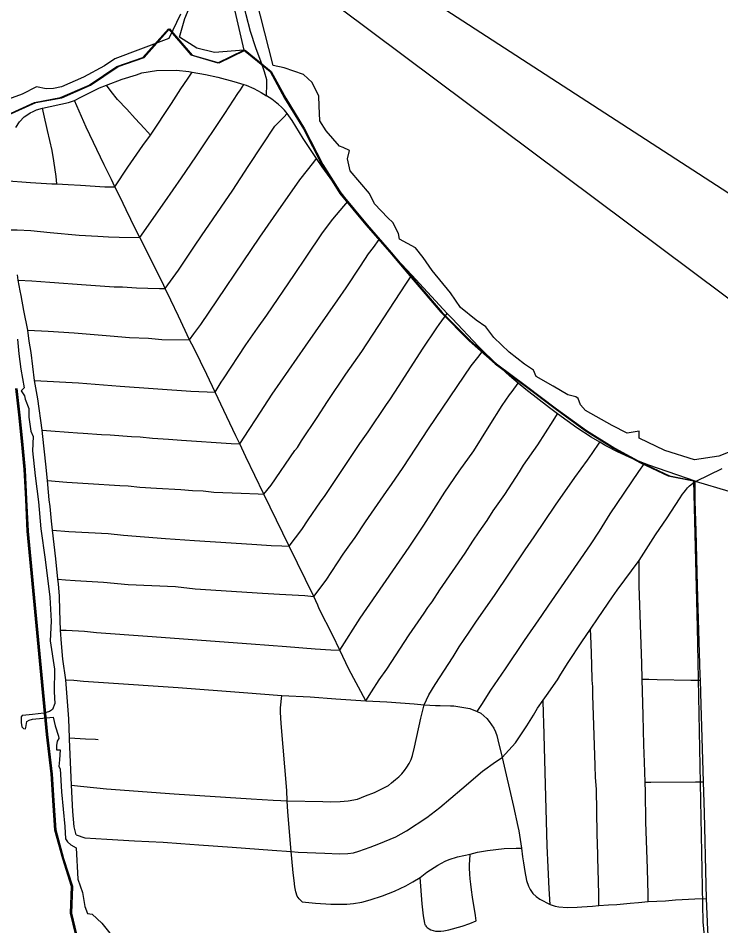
# Model space of a CAD drawing. Extents: x 0 to 34, y 0 to 22.
# Drawn here: x 6.4966 to 6.7525, y 16.6587 to 16.9895 of the extents above; entities that cross this region are included whole.
import ezdxf

# ---------------------------------------------------------------- set-up
doc = ezdxf.new("R2010")
doc.units = 0
for name, color, linetype in [('GM_X_City_Street', 7, 'Continuous'), ('GM_X_Corporation', 7, 'Continuous'), ('GM_X_County_Road', 7, 'Continuous'), ('GM_X_Major_Lake', 7, 'Continuous'), ('SH_Text', 7, 'Continuous')]:
    doc.layers.add(name, color=color, linetype=linetype)

msp = doc.modelspace()

# ---------------------------------------------------------------- linework, layer by layer
at = {"layer": 'GM_X_City_Street'}
for points in [[(6.5172, 16.95945), (6.5195, 16.96071), (6.52627, 16.96411), (6.52878, 16.9651), (6.53451, 16.9672), (6.53968, 16.96885), (6.54172, 16.96956), (6.54701, 16.97041), (6.55428, 16.97049), (6.55876, 16.96997), (6.56002, 16.96976), (6.56483, 16.96895), (6.56929, 16.96801), (6.57521, 16.96638), (6.57879, 16.96526), (6.57962, 16.965), (6.58245, 16.96383), (6.58515, 16.9624), (6.58706, 16.96117)], [(6.53188, 16.92804), (6.53652, 16.93512), (6.54202, 16.94304), (6.54484, 16.94684), (6.55253, 16.95837), (6.55589, 16.96375), (6.55829, 16.96724), (6.56002, 16.96976)], [(6.54484, 16.94684), (6.5426, 16.94926), (6.53921, 16.95294), (6.53615, 16.95629), (6.53284, 16.95977), (6.53056, 16.96276), (6.52878, 16.9651)], [(6.54098, 16.90952), (6.55, 16.92249), (6.55609, 16.93123), (6.56136, 16.93893), (6.57184, 16.95469), (6.57669, 16.96199), (6.57757, 16.96336), (6.57879, 16.96526)], [(6.49574, 16.9496), (6.49708, 16.95163), (6.49888, 16.9535), (6.49976, 16.95416), (6.50103, 16.95502), (6.50214, 16.95546), (6.50327, 16.95602), (6.50551, 16.95672), (6.515, 16.95877), (6.5172, 16.95945)], [(6.51074, 16.92904), (6.51048, 16.93176), (6.5096, 16.93746), (6.50898, 16.94125), (6.50726, 16.94848), (6.506, 16.95442), (6.50551, 16.95672)], [(6.62326, 16.74073), (6.61708, 16.75222), (6.6138, 16.75912), (6.61128, 16.76443), (6.60629, 16.77418), (6.60576, 16.77554), (6.60425, 16.77874), (6.59533, 16.79707), (6.58612, 16.81605), (6.57956, 16.82958), (6.57734, 16.83429), (6.57595, 16.83726), (6.57152, 16.84643), (6.56839, 16.85313), (6.56537, 16.85957), (6.56067, 16.86914), (6.55898, 16.87223), (6.555, 16.88092), (6.5522, 16.88667), (6.55018, 16.89091), (6.54923, 16.89319), (6.54098, 16.90952), (6.53941, 16.91257), (6.53593, 16.91964), (6.53377, 16.9242), (6.53188, 16.92804), (6.5306, 16.93064), (6.52794, 16.93603), (6.52146, 16.94977), (6.5172, 16.95945)], [(6.55018, 16.89091), (6.55501, 16.89758), (6.56084, 16.90638), (6.56345, 16.91014), (6.57484, 16.92682), (6.58034, 16.93545), (6.58562, 16.94329), (6.59006, 16.95011), (6.59343, 16.95339), (6.59458, 16.95473)], [(6.55898, 16.87223), (6.56065, 16.87445), (6.56317, 16.87779), (6.58461, 16.90963), (6.5896, 16.91677), (6.59916, 16.93053), (6.60426, 16.93704), (6.60531, 16.93838)], [(6.4893, 16.93064), (6.49156, 16.93029), (6.50117, 16.92963), (6.50894, 16.92912), (6.51074, 16.92904), (6.51489, 16.92887), (6.51936, 16.92855), (6.52815, 16.92804), (6.52937, 16.92804), (6.53188, 16.92804)], [(6.56839, 16.85313), (6.57062, 16.85677), (6.57139, 16.85803), (6.57959, 16.87047), (6.58375, 16.87648), (6.58721, 16.8812), (6.5973, 16.896), (6.60154, 16.90238), (6.60749, 16.91125), (6.61119, 16.91618), (6.61521, 16.9209), (6.61672, 16.92267)], [(6.49054, 16.91225), (6.49341, 16.91235), (6.49626, 16.91235), (6.5012, 16.91205), (6.50827, 16.91133), (6.51882, 16.91041), (6.52569, 16.91), (6.52958, 16.9098), (6.53337, 16.9097), (6.54098, 16.90952)], [(6.57734, 16.83429), (6.58072, 16.83959), (6.58332, 16.8434), (6.58918, 16.85246), (6.60123, 16.86997), (6.61305, 16.88686), (6.61609, 16.89124), (6.62125, 16.89911), (6.62426, 16.90355), (6.62601, 16.90591), (6.62814, 16.90879)], [(6.51775, 16.6918), (6.51698, 16.69474), (6.51659, 16.70038), (6.51608, 16.70997), (6.51534, 16.72672), (6.51529, 16.72718), (6.51505, 16.73417), (6.51396, 16.74837), (6.51287, 16.75584), (6.51246, 16.76155), (6.51211, 16.76643), (6.51186, 16.7736), (6.51171, 16.77882), (6.51132, 16.78334), (6.51114, 16.78499), (6.51032, 16.79237), (6.50918, 16.80286), (6.50882, 16.8062), (6.50824, 16.81153), (6.50787, 16.81399), (6.50764, 16.81673), (6.50727, 16.82096), (6.50676, 16.82693), (6.50565, 16.83707), (6.50535, 16.83934), (6.50375, 16.85071), (6.50264, 16.85743), (6.5014, 16.86757), (6.50065, 16.87179), (6.50018, 16.87582), (6.49869, 16.88292), (6.4977, 16.88837), (6.49741, 16.89012), (6.49669, 16.89401), (6.49638, 16.89596)], [(6.49669, 16.89401), (6.50164, 16.89375), (6.50816, 16.89329), (6.5214, 16.89234), (6.53162, 16.89154), (6.5346, 16.89156), (6.53973, 16.89115), (6.54387, 16.89102), (6.54813, 16.89095), (6.55018, 16.89091)], [(6.58612, 16.81605), (6.58874, 16.81933), (6.59742, 16.83188), (6.5983, 16.83298), (6.59982, 16.83548), (6.60556, 16.84399), (6.60927, 16.8498), (6.61597, 16.85973), (6.62173, 16.86793), (6.63782, 16.89252), (6.63995, 16.89578)], [(6.59533, 16.79707), (6.59988, 16.80312), (6.60219, 16.80661), (6.60672, 16.81315), (6.60847, 16.81552), (6.61091, 16.81921), (6.6211, 16.83449), (6.62414, 16.83873), (6.63076, 16.84872), (6.63198, 16.85042), (6.63544, 16.85564), (6.64384, 16.86886), (6.64906, 16.87656), (6.64994, 16.87777), (6.6529, 16.88187)], [(6.50018, 16.87582), (6.50752, 16.87545), (6.51708, 16.87475), (6.52436, 16.87414), (6.5302, 16.87373), (6.53717, 16.87312), (6.54414, 16.87281), (6.54897, 16.87239), (6.55898, 16.87223)], [(6.60425, 16.77874), (6.60875, 16.78469), (6.61497, 16.79415), (6.61747, 16.79753), (6.61932, 16.80023), (6.62315, 16.80593), (6.63082, 16.817), (6.63256, 16.81946), (6.63684, 16.82574), (6.64603, 16.83984), (6.66163, 16.86274), (6.66446, 16.86641), (6.66588, 16.86826)], [(6.50264, 16.85743), (6.51863, 16.85651), (6.52771, 16.85579), (6.53373, 16.8554), (6.55951, 16.85355), (6.56839, 16.85313)], [(6.6138, 16.75912), (6.62116, 16.7708), (6.63902, 16.79671), (6.64436, 16.80469), (6.64797, 16.81043), (6.65196, 16.81678), (6.65725, 16.82432), (6.66262, 16.83181), (6.66818, 16.84076), (6.67293, 16.84835), (6.67553, 16.85215), (6.67648, 16.85339), (6.67877, 16.85642)], [(6.62326, 16.74073), (6.62533, 16.74394), (6.62815, 16.7483), (6.63084, 16.75227), (6.63908, 16.76469), (6.6445, 16.77261), (6.64583, 16.77467), (6.64687, 16.77612), (6.64742, 16.7767), (6.65016, 16.78118), (6.6594, 16.79452), (6.66217, 16.79886), (6.66452, 16.80223), (6.66747, 16.80645), (6.66964, 16.80991), (6.67387, 16.81593), (6.67925, 16.82413), (6.68065, 16.82656), (6.68589, 16.83397), (6.69143, 16.84272), (6.69306, 16.84531)], [(6.50535, 16.83934), (6.50848, 16.83909), (6.51494, 16.83858), (6.51822, 16.83838), (6.52027, 16.83827), (6.52703, 16.83776), (6.5301, 16.83756), (6.53796, 16.837), (6.54104, 16.83684), (6.54558, 16.83645), (6.55142, 16.83603), (6.55613, 16.83562), (6.57416, 16.83449), (6.57734, 16.83429)], [(6.64449, 16.73925), (6.64621, 16.74292), (6.64852, 16.74664), (6.65509, 16.75671), (6.65726, 16.76032), (6.66093, 16.76574), (6.66351, 16.7697), (6.67004, 16.77912), (6.6813, 16.7957), (6.68453, 16.80043), (6.69228, 16.81204), (6.69935, 16.82211), (6.70396, 16.82834), (6.70568, 16.83087), (6.70844, 16.83491)], [(6.66383, 16.73678), (6.66545, 16.73932), (6.66882, 16.74458), (6.67408, 16.75233), (6.68107, 16.76262), (6.68729, 16.77179), (6.68983, 16.77553), (6.70504, 16.79749), (6.70829, 16.80248), (6.71227, 16.80885), (6.7227, 16.8243), (6.72466, 16.8272)], [(6.50727, 16.82096), (6.51433, 16.82034), (6.52211, 16.81993), (6.53368, 16.81914), (6.53675, 16.81906), (6.54097, 16.8186), (6.54701, 16.8182), (6.55593, 16.81768), (6.56013, 16.81728), (6.56402, 16.81717), (6.56792, 16.81676), (6.57787, 16.81634), (6.584, 16.81613), (6.58612, 16.81605)], [(6.67286, 16.72), (6.67772, 16.72542), (6.68187, 16.73159), (6.6843, 16.73543), (6.68581, 16.73795), (6.68776, 16.74093), (6.689, 16.74267), (6.693, 16.74835), (6.69424, 16.75035), (6.6969, 16.75466), (6.70184, 16.76214), (6.70506, 16.76678), (6.70789, 16.77087), (6.71306, 16.77858), (6.71482, 16.78102), (6.72275, 16.79188), (6.72874, 16.80112), (6.73302, 16.80739), (6.73752, 16.81435), (6.7386, 16.81601), (6.73916, 16.81677), (6.7396, 16.81736), (6.74043, 16.8183), (6.74109, 16.81902), (6.74215, 16.81994), (6.74312, 16.82072)], [(6.50918, 16.80286), (6.51512, 16.80243), (6.52939, 16.80163), (6.53501, 16.8011), (6.55029, 16.79985), (6.56085, 16.79914), (6.57417, 16.79822), (6.58352, 16.7976), (6.58871, 16.79726), (6.59268, 16.79717), (6.59533, 16.79707)], [(6.72607, 16.66757), (6.72611, 16.67011), (6.72581, 16.67945), (6.72521, 16.69663), (6.72505, 16.7075), (6.72494, 16.71106), (6.72469, 16.71827), (6.72452, 16.72464), (6.72422, 16.73538), (6.72384, 16.74853), (6.7237, 16.75433), (6.72281, 16.78253), (6.72275, 16.79188)], [(6.51114, 16.78499), (6.51389, 16.78479), (6.51735, 16.78453), (6.52773, 16.78389), (6.53669, 16.78313), (6.55389, 16.78229), (6.56106, 16.78155), (6.58561, 16.77992), (6.59177, 16.77961), (6.60104, 16.77902), (6.60425, 16.77874)], [(6.51211, 16.76643), (6.51408, 16.76643), (6.52076, 16.76601), (6.52515, 16.76555), (6.54374, 16.7643), (6.58146, 16.76142), (6.59433, 16.76046), (6.60478, 16.75964), (6.61047, 16.75931), (6.6138, 16.75912)], [(6.70812, 16.66608), (6.70808, 16.67005), (6.7078, 16.6794), (6.70771, 16.68328), (6.70771, 16.68473), (6.70744, 16.69221), (6.70718, 16.70847), (6.70693, 16.7127), (6.70674, 16.71715), (6.70592, 16.74269), (6.70587, 16.74577), (6.70562, 16.7482), (6.70556, 16.75393), (6.70525, 16.76163), (6.70506, 16.76678)], [(6.51396, 16.74837), (6.51685, 16.74815), (6.52047, 16.74788), (6.52773, 16.74739), (6.55494, 16.74551), (6.57871, 16.74376), (6.59267, 16.74266), (6.60297, 16.74214), (6.61231, 16.74136), (6.62326, 16.74073), (6.63091, 16.7403), (6.6408, 16.73954), (6.64449, 16.73925), (6.64864, 16.73893), (6.65031, 16.73895), (6.65404, 16.73891), (6.65527, 16.73884), (6.65966, 16.73815), (6.6611, 16.73784), (6.66383, 16.73678), (6.66507, 16.73622), (6.66727, 16.73429), (6.6682, 16.73312), (6.6698, 16.73069), (6.67043, 16.7294), (6.67094, 16.72799), (6.67135, 16.72652), (6.67286, 16.72), (6.67703, 16.70211), (6.67857, 16.69483), (6.67895, 16.69334), (6.6799, 16.68695), (6.68033, 16.68387), (6.68065, 16.68167), (6.68109, 16.67843), (6.68171, 16.67515), (6.68242, 16.67316), (6.68314, 16.67188), (6.6841, 16.67051), (6.68521, 16.66936), (6.68656, 16.66835), (6.69031, 16.66643), (6.69218, 16.66583), (6.69352, 16.66556), (6.69653, 16.66538), (6.70017, 16.66548), (6.70185, 16.6656), (6.70582, 16.66587), (6.70812, 16.66608), (6.71159, 16.66633), (6.71466, 16.66651), (6.71709, 16.66669), (6.71953, 16.66696), (6.72251, 16.66714), (6.72607, 16.66757), (6.73234, 16.66777), (6.73604, 16.66813), (6.73847, 16.66831), (6.7431, 16.66851), (6.74735, 16.66869)], [(6.72384, 16.74853), (6.72632, 16.74854), (6.72928, 16.74848), (6.74163, 16.74824), (6.74506, 16.74818)], [(6.60011, 16.66747), (6.59896, 16.66849), (6.59819, 16.66952), (6.5978, 16.67106), (6.59742, 16.67285), (6.59716, 16.67516), (6.59677, 16.67798), (6.59635, 16.68324), (6.59601, 16.68579), (6.59481, 16.70021), (6.59456, 16.70425), (6.59448, 16.70797), (6.59242, 16.73241), (6.59216, 16.73651), (6.59216, 16.73817), (6.59267, 16.74266)], [(6.51608, 16.70997), (6.51928, 16.7096), (6.5253, 16.70896), (6.52881, 16.70865), (6.55348, 16.70679), (6.58153, 16.705), (6.58947, 16.70449), (6.59229, 16.70436), (6.59456, 16.70425), (6.60753, 16.70398), (6.61048, 16.70385), (6.61394, 16.70398), (6.61676, 16.70423), (6.62021, 16.70488), (6.62316, 16.70603), (6.62636, 16.70731), (6.63149, 16.70987), (6.63264, 16.71077), (6.63402, 16.71197), (6.63521, 16.71297), (6.63633, 16.71406), (6.63733, 16.71524), (6.63821, 16.71652), (6.639, 16.71786), (6.63969, 16.71926), (6.64021, 16.72073), (6.64095, 16.72374), (6.64326, 16.73437), (6.64364, 16.73587), (6.64449, 16.73925)], [(6.69031, 16.66643), (6.69003, 16.67219), (6.68961, 16.68002), (6.68927, 16.6878), (6.68855, 16.71471), (6.68805, 16.73284), (6.68792, 16.73589), (6.68776, 16.74093)], [(6.51529, 16.72718), (6.5211, 16.72685), (6.52483, 16.72667), (6.52576, 16.72661)], [(6.51775, 16.6918), (6.52095, 16.69077), (6.5289, 16.6903), (6.53902, 16.68968), (6.54949, 16.68915), (6.55588, 16.68871), (6.56245, 16.68826), (6.57462, 16.68732), (6.58909, 16.6863), (6.59601, 16.68579), (6.59857, 16.68553), (6.60832, 16.68516), (6.61353, 16.6849), (6.61667, 16.68508), (6.61871, 16.68534), (6.62075, 16.68587), (6.62483, 16.68738), (6.62793, 16.68854), (6.63417, 16.69117), (6.63808, 16.69331), (6.64543, 16.69822), (6.65016, 16.70186), (6.65825, 16.70858), (6.66574, 16.71503), (6.67041, 16.71845), (6.67286, 16.72)], [(6.72494, 16.71106), (6.72698, 16.71108), (6.74328, 16.71119), (6.74622, 16.71121)], [(6.60011, 16.66747), (6.60494, 16.66691), (6.61055, 16.66654), (6.61632, 16.66656), (6.61879, 16.66679), (6.62184, 16.66736), (6.62484, 16.66817), (6.62927, 16.66967), (6.63362, 16.67137), (6.63779, 16.67329), (6.6404, 16.67477), (6.64305, 16.67624), (6.64548, 16.67826), (6.64942, 16.6808), (6.65219, 16.68222), (6.65364, 16.6828), (6.65662, 16.68377), (6.66126, 16.68486), (6.6639, 16.68548), (6.66754, 16.68619), (6.67356, 16.68681), (6.67798, 16.68695), (6.6799, 16.68695)], [(6.66344, 16.66046), (6.66315, 16.66244), (6.66213, 16.66909), (6.66176, 16.67182), (6.66147, 16.67382), (6.66126, 16.67586), (6.66115, 16.67756), (6.66104, 16.67985), (6.66104, 16.68116), (6.66107, 16.68254), (6.66126, 16.68486)], [(6.64498, 16.65878), (6.64481, 16.65922), (6.64469, 16.65968), (6.64426, 16.66236), (6.6437, 16.66665), (6.64305, 16.67624)], [(6.64498, 16.65878), (6.64523, 16.6584), (6.64557, 16.65807), (6.64594, 16.65779), (6.64633, 16.65755), (6.64697, 16.65724), (6.64773, 16.657), (6.64858, 16.65677), (6.64955, 16.65672), (6.65054, 16.65672), (6.6517, 16.65684), (6.65349, 16.65718), (6.65827, 16.6585), (6.66116, 16.6595), (6.66344, 16.66046)]]:
    msp.add_lwpolyline(points, dxfattribs=at)
at = {"layer": 'GM_X_Corporation'}
for points in [[(6.56508, 17.03732), (6.57885, 16.9778), (6.56816, 16.97692), (6.56168, 16.97854), (6.55534, 16.98259), (6.55736, 16.98934), (6.56219, 17.00104)], [(6.56508, 17.03732), (6.57885, 16.9778), (6.56816, 16.97692), (6.56168, 16.97854), (6.55534, 16.98259), (6.55736, 16.98934), (6.56219, 17.00104)], [(6.75877, 16.83258), (6.75184, 16.82987), (6.74288, 16.82851), (6.73211, 16.83188), (6.72282, 16.83642), (6.72276, 16.83891), (6.71837, 16.83825), (6.71299, 16.841), (6.70322, 16.84644), (6.70141, 16.84853), (6.70057, 16.85091), (6.69974, 16.85146), (6.69681, 16.85216), (6.69151, 16.85537), (6.68523, 16.85886), (6.68425, 16.86123), (6.68104, 16.86332), (6.67546, 16.86779), (6.66988, 16.87309), (6.66695, 16.877), (6.66346, 16.87937), (6.65774, 16.88397), (6.65411, 16.88941), (6.64741, 16.89751), (6.64406, 16.90225), (6.64127, 16.90574), (6.63555, 16.90895), (6.63513, 16.91104), (6.63304, 16.91495), (6.63123, 16.91676), (6.62635, 16.92179), (6.62453, 16.92555), (6.61755, 16.93379), (6.61658, 16.93825), (6.61728, 16.94118), (6.61504, 16.9423), (6.61365, 16.94286), (6.60876, 16.94844), (6.60653, 16.95206), (6.60625, 16.9575), (6.60611, 16.96099), (6.60374, 16.96602), (6.60053, 16.96895), (6.59356, 16.97132), (6.58951, 16.97216), (6.57403, 17.03281)], [(6.75877, 16.83258), (6.75184, 16.82987), (6.74288, 16.82851), (6.73211, 16.83188), (6.72282, 16.83642), (6.72276, 16.83891), (6.71837, 16.83825), (6.71299, 16.841), (6.70322, 16.84644), (6.70141, 16.84853), (6.70057, 16.85091), (6.69974, 16.85146), (6.69681, 16.85216), (6.69151, 16.85537), (6.68523, 16.85886), (6.68425, 16.86123), (6.68104, 16.86332), (6.67546, 16.86779), (6.66988, 16.87309), (6.66695, 16.877), (6.66346, 16.87937), (6.65774, 16.88397), (6.65411, 16.88941), (6.64741, 16.89751), (6.64406, 16.90225), (6.64127, 16.90574), (6.63555, 16.90895), (6.63513, 16.91104), (6.63304, 16.91495), (6.63123, 16.91676), (6.62635, 16.92179), (6.62453, 16.92555), (6.61755, 16.93379), (6.61658, 16.93825), (6.61728, 16.94118), (6.61504, 16.9423), (6.61365, 16.94286), (6.60876, 16.94844), (6.60653, 16.95206), (6.60625, 16.9575), (6.60611, 16.96099), (6.60374, 16.96602), (6.60053, 16.96895), (6.59356, 16.97132), (6.58951, 16.97216), (6.57403, 17.03281)], [(6.55581, 16.99089), (6.55149, 16.98205), (6.53179, 16.97464), (6.52813, 16.97209), (6.52046, 16.96791), (6.51237, 16.9645), (6.50956, 16.96382), (6.50683, 16.96374), (6.50326, 16.9645), (6.49806, 16.96178), (6.49312, 16.95999)], [(6.55581, 16.99089), (6.55149, 16.98205), (6.53179, 16.97464), (6.52813, 16.97209), (6.52046, 16.96791), (6.51237, 16.9645), (6.50956, 16.96382), (6.50683, 16.96374), (6.50326, 16.9645), (6.49806, 16.96178), (6.49312, 16.95999)], [(6.49271, 16.95424), (6.50257, 16.95879), (6.51206, 16.96051), (6.5225, 16.96506), (6.53256, 16.9719), (6.54204, 16.97513), (6.55134, 16.98558), (6.5595, 16.97608), (6.56937, 16.97323), (6.57885, 16.9778), (6.58049, 16.97645), (6.58835, 16.97001), (6.59366, 16.96033), (6.60049, 16.94913), (6.60713, 16.93622), (6.61378, 16.92558), (6.62326, 16.91419), (6.632, 16.90413), (6.64053, 16.89407), (6.65059, 16.8823), (6.66084, 16.87185), (6.67033, 16.8635), (6.68134, 16.85534), (6.69215, 16.84718), (6.70316, 16.83921), (6.71341, 16.83275), (6.72328, 16.82744), (6.73333, 16.82269), (6.7426, 16.82087), (6.74387, 16.76752), (6.74596, 16.66017), (6.74818, 16.63717)], [(6.49636, 16.87245), (6.49687, 16.86717), (6.49755, 16.86155), (6.49883, 16.85473), (6.49772, 16.85371), (6.499, 16.85184), (6.49917, 16.85056), (6.50053, 16.84724), (6.50053, 16.844), (6.50121, 16.83898), (6.50207, 16.83702), (6.50181, 16.83174), (6.50283, 16.82271), (6.50403, 16.81326), (6.50488, 16.80338), (6.5065, 16.79214), (6.5082, 16.77843), (6.50862, 16.76966), (6.50824, 16.76255), (6.50982, 16.7522), (6.50977, 16.7439), (6.51002, 16.73976), (6.50909, 16.73755), (6.50807, 16.73678), (6.50594, 16.73619), (6.50185, 16.73564), (6.49938, 16.73542), (6.49811, 16.73529), (6.49777, 16.73483), (6.49768, 16.73402), (6.49768, 16.73274), (6.49794, 16.73121), (6.49862, 16.73061), (6.49926, 16.73048), (6.49947, 16.73099), (6.49981, 16.73312), (6.5007, 16.73368), (6.5019, 16.73398), (6.50935, 16.7347), (6.51007, 16.73151), (6.51135, 16.7278), (6.51139, 16.72699), (6.51087, 16.72596), (6.51054, 16.72435), (6.51054, 16.72286), (6.51199, 16.72278), (6.51173, 16.71916), (6.51144, 16.71669), (6.51194, 16.71584), (6.51246, 16.70757), (6.51365, 16.69489), (6.51391, 16.69037), (6.51459, 16.68927), (6.51578, 16.68824), (6.51774, 16.68705), (6.51833, 16.67564), (6.52012, 16.67087), (6.52097, 16.66568), (6.52191, 16.66321), (6.52361, 16.66295), (6.5271, 16.65963), (6.53, 16.65597)], [(6.49636, 16.87245), (6.49687, 16.86717), (6.49755, 16.86155), (6.49883, 16.85473), (6.49772, 16.85371), (6.499, 16.85184), (6.49917, 16.85056), (6.50053, 16.84724), (6.50053, 16.844), (6.50121, 16.83898), (6.50207, 16.83702), (6.50181, 16.83174), (6.50283, 16.82271), (6.50403, 16.81326), (6.50488, 16.80338), (6.5065, 16.79214), (6.5082, 16.77843), (6.50862, 16.76966), (6.50824, 16.76255), (6.50982, 16.7522), (6.50977, 16.7439), (6.51002, 16.73976), (6.50909, 16.73755), (6.50807, 16.73678), (6.50594, 16.73619), (6.50185, 16.73564), (6.49938, 16.73542), (6.49811, 16.73529), (6.49777, 16.73483), (6.49768, 16.73402), (6.49768, 16.73274), (6.49794, 16.73121), (6.49862, 16.73061), (6.49926, 16.73048), (6.49947, 16.73099), (6.49981, 16.73312), (6.5007, 16.73368), (6.5019, 16.73398), (6.50935, 16.7347), (6.51007, 16.73151), (6.51135, 16.7278), (6.51139, 16.72699), (6.51087, 16.72596), (6.51054, 16.72435), (6.51054, 16.72286), (6.51199, 16.72278), (6.51173, 16.71916), (6.51144, 16.71669), (6.51194, 16.71584), (6.51246, 16.70757), (6.51365, 16.69489), (6.51391, 16.69037), (6.51459, 16.68927), (6.51578, 16.68824), (6.51774, 16.68705), (6.51833, 16.67564), (6.52012, 16.67087), (6.52097, 16.66568), (6.52191, 16.66321), (6.52361, 16.66295), (6.5271, 16.65963), (6.53, 16.65597)], [(6.51873, 16.65076), (6.5157, 16.66334), (6.51608, 16.67303), (6.51285, 16.68309), (6.51001, 16.69354), (6.50925, 16.70436), (6.50867, 16.71404), (6.50696, 16.72847), (6.49994, 16.80253), (6.49937, 16.81411), (6.49879, 16.82493), (6.49785, 16.83537), (6.4969, 16.84487), (6.49576, 16.85455)]]:
    msp.add_lwpolyline(points, dxfattribs=at)
at = {"layer": 'GM_X_County_Road'}
msp.add_line((6.6529, 16.88187), (6.63995, 16.89578), dxfattribs=at)
for points in [[(6.58544, 16.97248), (6.58314, 16.97867), (6.58123, 16.98462), (6.57961, 16.99068), (6.575, 17.01043), (6.56015, 17.07584), (6.55199, 17.11237), (6.54681, 17.13519), (6.5458, 17.13975)], [(6.58706, 16.96117), (6.58713, 16.96553), (6.58716, 16.96702), (6.58639, 16.96992), (6.58544, 16.97248)], [(6.59458, 16.95473), (6.59361, 16.9559), (6.59257, 16.95701), (6.59145, 16.95803), (6.58903, 16.95991), (6.58706, 16.96117)], [(6.60531, 16.93838), (6.60046, 16.94567), (6.59636, 16.95222), (6.59458, 16.95473)], [(6.61672, 16.92267), (6.61278, 16.92781), (6.60735, 16.93531), (6.60531, 16.93838)], [(6.62814, 16.90879), (6.6253, 16.91205), (6.61841, 16.92045), (6.61672, 16.92267)], [(6.63995, 16.89578), (6.63244, 16.90385), (6.62814, 16.90879)], [(6.66588, 16.86826), (6.66424, 16.86987), (6.65463, 16.88001), (6.6529, 16.88187)], [(6.67877, 16.85642), (6.67552, 16.85917), (6.66978, 16.86442), (6.66588, 16.86826)], [(6.69306, 16.84531), (6.69007, 16.84751), (6.68146, 16.85414), (6.67877, 16.85642)], [(6.70844, 16.83491), (6.7053, 16.83675), (6.70008, 16.84014), (6.69306, 16.84531)], [(6.72466, 16.8272), (6.7205, 16.82887), (6.71484, 16.83146), (6.71069, 16.83361), (6.70844, 16.83491)], [(6.74312, 16.82072), (6.74006, 16.82177), (6.72628, 16.82655), (6.72466, 16.8272)], [(6.74312, 16.82072), (6.75545, 16.8171), (6.76583, 16.8138), (6.77335, 16.81176), (6.77945, 16.81041), (6.78408, 16.80968), (6.7903, 16.80903), (6.79655, 16.80875), (6.80124, 16.80879), (6.80748, 16.80914), (6.81523, 16.80989), (6.84454, 16.81358), (6.90781, 16.82132), (6.92533, 16.82351)], [(6.74506, 16.74818), (6.745, 16.75005), (6.74399, 16.78255), (6.74353, 16.80259), (6.74319, 16.81356), (6.74312, 16.82072)], [(6.74622, 16.71121), (6.74533, 16.73924), (6.74506, 16.74818)], [(6.74735, 16.66869), (6.74716, 16.67368), (6.74658, 16.69987), (6.74622, 16.71121)], [(6.7497, 16.63805), (6.74932, 16.64036), (6.74842, 16.64822), (6.7478, 16.6572), (6.74735, 16.66869)]]:
    msp.add_lwpolyline(points, dxfattribs=at)
at = {"layer": 'GM_X_Major_Lake'}
for points in [[(6.49317, 16.9542), (6.50304, 16.95876), (6.51253, 16.96047), (6.52297, 16.96503), (6.53302, 16.97186), (6.54251, 16.97509), (6.5518, 16.98554), (6.55997, 16.97604), (6.56983, 16.9732), (6.57932, 16.97776), (6.58881, 16.96997), (6.59412, 16.96029), (6.60096, 16.94909), (6.6076, 16.93618), (6.61424, 16.92555), (6.62373, 16.91415), (6.63246, 16.90409), (6.641, 16.89403), (6.65106, 16.88226), (6.66131, 16.87182), (6.6708, 16.86346), (6.6818, 16.8553), (6.69262, 16.84714), (6.70363, 16.83917), (6.71387, 16.83271), (6.72374, 16.8274), (6.7338, 16.82265), (6.74348, 16.82075), (6.75296, 16.82531)], [(6.51863, 16.65305), (6.51617, 16.66331), (6.51654, 16.67299), (6.51332, 16.68305), (6.51047, 16.6935), (6.50971, 16.70432), (6.50914, 16.714), (6.50743, 16.72844), (6.5004, 16.80249), (6.49983, 16.81407), (6.49926, 16.82489), (6.49831, 16.83534), (6.49736, 16.84483), (6.49622, 16.85451)]]:
    msp.add_lwpolyline(points, dxfattribs=at)
at = {"layer": 'SH_Text'}
msp.add_lwpolyline([(6.36862, 17.17654), (9.3797, 15.22429), (9.3797, 14.92419)], close=True, dxfattribs=at)

doc.saveas('drawing.dxf')
